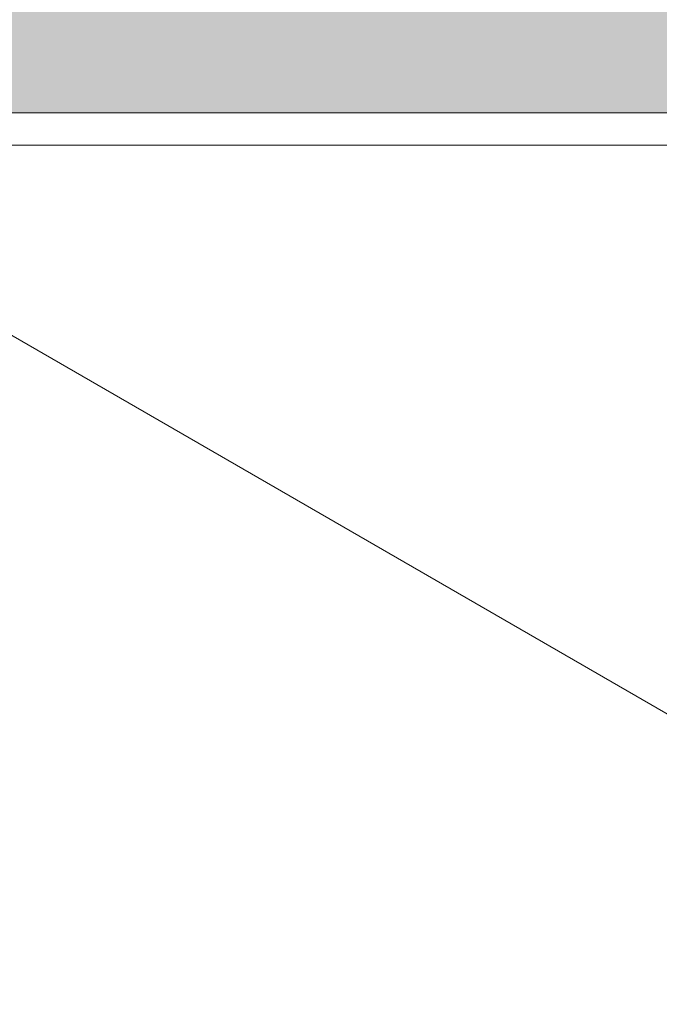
# Model space of a CAD drawing. Header units: millimetres. Extents: x -281 to 121694, y -16481 to 65128.
# Tile 821 of 1056: x 32307 to 32366, y 25594 to 25686. Entities that reach past the tile are written whole.
import ezdxf

# ---------------------------------------------------------------- set-up
doc = ezdxf.new("R2010")
doc.units = ezdxf.units.MM
for name, color, linetype, lineweight in [('A--A2__Ruwbouw', 8, 'Continuous', 5), ('A--L21__Buitenwanden', 3, 'Continuous', 5), ('A--L3__Afbouw', 2, 'Continuous', 5)]:
    doc.layers.add(name, color=color, linetype=linetype, lineweight=lineweight)

# ---------------------------------------------------------------- blocks, each defined once
blk = doc.blocks.new('NLRS_WI_kozijn_gen_cpz - NLRS_WI_kozijn bxh_3500x2620mm ongelijk_gen_cpz 2-74013926-L_80_ 12')
at = {"layer": 'A--L3__Afbouw'}
blk.add_hatch(color=256, dxfattribs=at).paths.add_polyline_path([(1723, 84.75), (22, 84.75), (22, 27.75), (-22, 27.75), (-22, 84.75), (-1723, 84.75), (-1723, -142.25), (1723, -142.25)])
blk.add_line((1723, 84.75), (1723, -142.25), dxfattribs=at)

msp = doc.modelspace()

# ---------------------------------------------------------------- hatches: boundary and pattern name
at = {"layer": 'A--A2__Ruwbouw'}
h = msp.add_hatch(dxfattribs=at)
h.set_pattern_fill('FP_438', color=256, angle=60, style=0, pattern_type=2)
h.set_pattern_definition([(150, (32532.5, 32800), (-70, -121.2436), []), (210, (32532.5, 32800), (70, -121.2436), [])])
h.paths.add_polyline_path([(32499.039, 22685), (32520, 22685), (32520, 23012), (32285, 23012), (32285, 22685)])
h.paths.add_polyline_path([(32285, 25526), (32520, 25526), (32520, 25674), (32285, 25674), (32285, 25550)])
h.paths.add_polyline_path([(32285, 29126), (32520, 29126), (32520, 29274), (32285, 29274), (32285, 29150)])
h.paths.add_polyline_path([(32520, 32726), (32520, 32874), (32285, 32874), (32285, 32726), (32499.039, 32726)])
h.paths.add_polyline_path([(32499.039, 36326), (32520, 36326), (32520, 36474), (32285, 36474), (32285, 36326)])
h.paths.add_polyline_path([(32520, 39926), (32520, 40074), (32285, 40074), (32285, 39926), (32499.039, 39926)])
h.paths.add_polyline_path([(32520, 42588), (32520, 42915), (32285, 42915), (32285, 42588), (32499.039, 42588)])

# ---------------------------------------------------------------- linework, layer by layer
at = {"layer": 'A--L21__Buitenwanden'}
msp.add_line((32532.5, 25674), (32260, 25674), dxfattribs=at)

# ---------------------------------------------------------------- block references
at = {"layer": 'A--L3__Afbouw', "rotation": 269.9999999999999}
msp.add_blockref('NLRS_WI_kozijn_gen_cpz - NLRS_WI_kozijn bxh_3500x2620mm ongelijk_gen_cpz 2-74013926-L_80_ 12', (32396.25, 27400), dxfattribs=at)

doc.saveas('drawing.dxf')
